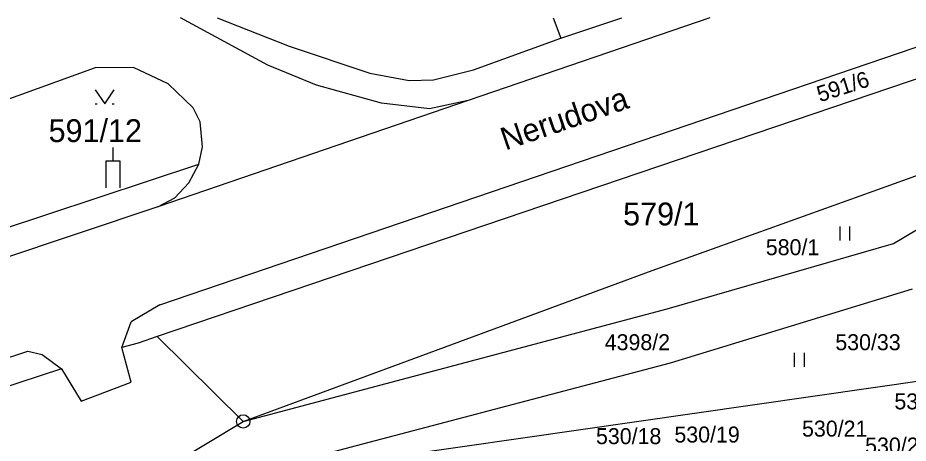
# Model space of a CAD drawing. Extents: x -468021 to -466942, y -1130484 to -1128584.
# Drawn here: x -467687.3 to -467620.9, y -1128671.2 to -1128639.5 of the extents above; entities that cross this region are included whole.
import ezdxf

# ---------------------------------------------------------------- set-up
doc = ezdxf.new("R2010")
doc.units = 0
doc.layers.add('DKM', color=7, linetype='Continuous')

msp = doc.modelspace()

# ---------------------------------------------------------------- linework, layer by layer
at = {"layer": 'DKM'}
for p, q in [((-467606.881, -1128639.469), (-467676.9, -1128663.23)), ((-467676.69, -1128660.87), (-467613.938, -1128639.469)), ((-467668.65, -1128643.01), (-467675.151, -1128639.469)), ((-467672.429, -1128639.469), (-467667.06, -1128641.58)), ((-467635.731, -1128639.469), (-467653.72, -1128645.62)), ((-467647.382, -1128639.469), (-467646.82, -1128640.98)), ((-467646.82, -1128640.98), (-467642.267, -1128639.469)), ((-467653.32, -1128643.34), (-467646.82, -1128640.98)), ((-467667.06, -1128641.58), (-467661.05, -1128643.6)), ((-467681.52, -1128643.2), (-467688.74, -1128645.8)), ((-467678.66, -1128643.17), (-467681.52, -1128643.2)), ((-467676.08, -1128644.39), (-467678.66, -1128643.17)), ((-467665.02, -1128644.48), (-467668.65, -1128643.01)), ((-467661.05, -1128643.6), (-467658.12, -1128644.15)), ((-467656.31, -1128644.1), (-467653.32, -1128643.34)), ((-467658.12, -1128644.15), (-467656.31, -1128644.1)), ((-467681.5, -1128644.83), (-467680.8, -1128645.88)), ((-467680.8, -1128645.88), (-467680.1, -1128644.83)), ((-467674.2, -1128646.19), (-467676.08, -1128644.39)), ((-467660.17, -1128645.84), (-467665.02, -1128644.48)), ((-467653.72, -1128645.62), (-467676.85, -1128653.55)), ((-467653.72, -1128645.62), (-467656.6, -1128646.26)), ((-467681.5, -1128645.88), (-467681.36, -1128645.88)), ((-467680.24, -1128645.88), (-467680.1, -1128645.88)), ((-467673.7, -1128647.21), (-467674.2, -1128646.19)), ((-467656.6, -1128646.26), (-467660.17, -1128645.84)), ((-467673.52, -1128649.09), (-467673.7, -1128647.21)), ((-467623.54, -1128652.4), (-467609.1, -1128647.13)), ((-467680.18, -1128650.13), (-467680.18, -1128649.13)), ((-467673.8, -1128650.38), (-467673.52, -1128649.09)), ((-467680.68, -1128652.13), (-467680.68, -1128650.13)), ((-467680.68, -1128650.13), (-467679.68, -1128650.13)), ((-467679.68, -1128650.13), (-467679.68, -1128652.13)), ((-467703.67, -1128660.29), (-467673.8, -1128650.38)), ((-467674.54, -1128651.77), (-467673.8, -1128650.38)), ((-467675.57, -1128652.89), (-467674.54, -1128651.77)), ((-467676.85, -1128653.55), (-467675.57, -1128652.89)), ((-467640.01, -1128658.29), (-467623.54, -1128652.4)), ((-467622.03, -1128656.3), (-467615.79, -1128652.54)), ((-467676.85, -1128653.55), (-467703.06, -1128662.35)), ((-467626.02, -1128656.07), (-467626.02, -1128655.02)), ((-467625.32, -1128655.02), (-467625.32, -1128656.07)), ((-467638.89, -1128661.17), (-467622.03, -1128656.3)), ((-467670.48, -1128669.55), (-467640.01, -1128658.29)), ((-467620.64, -1128659.68), (-467638.67, -1128665.21)), ((-467676.69, -1128660.87), (-467678.84, -1128662.13)), ((-467670.48, -1128669.55), (-467638.89, -1128661.17)), ((-467679.52, -1128664.04), (-467678.84, -1128662.13)), ((-467589.1, -1128662.11), (-467669.4, -1128673.62)), ((-467676.9, -1128663.23), (-467678.31, -1128663.71)), ((-467676.9, -1128663.23), (-467670.48, -1128669.55)), ((-467678.31, -1128663.71), (-467679.52, -1128664.04)), ((-467678.82, -1128666.63), (-467679.52, -1128664.04)), ((-467710.55, -1128672.24), (-467686.53, -1128664.32)), ((-467686.53, -1128664.32), (-467685.45, -1128664.56)), ((-467685.45, -1128664.56), (-467684.02, -1128665.63)), ((-467629.4, -1128665.48), (-467629.4, -1128664.43)), ((-467628.7, -1128664.43), (-467628.7, -1128665.48)), ((-467638.67, -1128665.21), (-467668.62, -1128673.08)), ((-467684.02, -1128665.63), (-467705.81, -1128672.81)), ((-467684.02, -1128665.63), (-467682.55, -1128668.04)), ((-467682.55, -1128668.04), (-467678.82, -1128666.63)), ((-467678.37, -1128674.28), (-467670.48, -1128669.55))]:
    msp.add_line(p, q, dxfattribs=at)
for radius in [0.5, 0.01]:
    msp.add_circle((-467670.48, -1128669.55), radius, dxfattribs=at)

# ---------------------------------------------------------------- texts
for s, height, rotation, p in [('591/6', 1.19, 17.90631, (-467627.52, -1128645.77)), ('Nerudova', 1.7, 18.95706, (-467650.95, -1128649.37))]:
    msp.add_text(s, height=height, rotation=rotation, dxfattribs=at).set_placement(p)
for s, height, p in [('591/12', 1.7, (-467684.98, -1128648.73)), ('579/1', 1.7, (-467642.18, -1128654.94)), ('580/1', 1.19, (-467631.55, -1128657.16)), ('4398/2', 1.19, (-467643.55, -1128664.24)), ('530/33', 1.19, (-467626.37, -1128664.24)), ('530/23', 1.19, (-467621.97, -1128668.65)), ('530/21', 1.19, (-467628.85, -1128670.68)), ('530/18', 1.19, (-467644.2, -1128671.24)), ('530/19', 1.19, (-467638.358, -1128671.12)), ('530/22', 1.19, (-467624.15, -1128671.94))]:
    msp.add_text(s, height=height, dxfattribs=at).set_placement(p)

doc.saveas('drawing.dxf')
